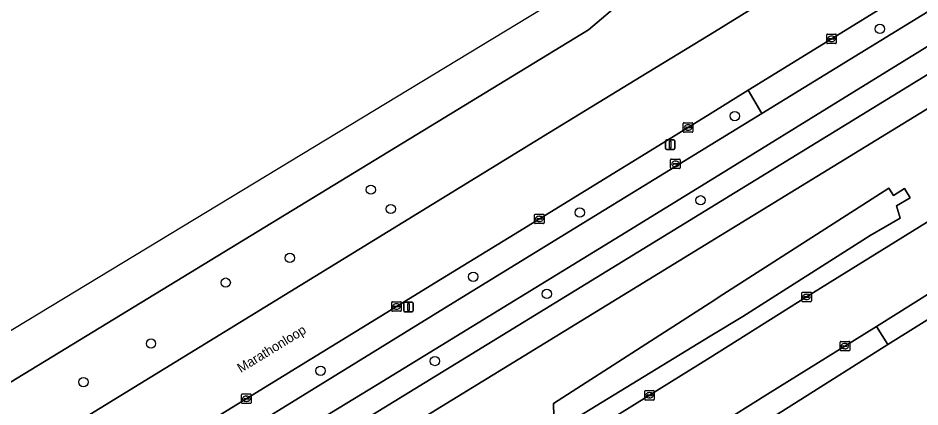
# Model space of a CAD drawing. Extents: x 158835 to 160077, y 386387 to 387778.
# Drawn here: x 158927.2 to 159022.1, y 387265.3 to 387306.2 of the extents above; entities that cross this region are included whole.
import ezdxf

# ---------------------------------------------------------------- set-up
doc = ezdxf.new("R2010")
doc.units = 0
for name, color, linetype in [('IMGEO_Berm_groen', 7, 'Continuous'), ('IMGEO_Boom', 7, 'Continuous'), ('IMGEO_Erf', 7, 'Continuous'), ('IMGEO_Fietspad_gesloten', 7, 'Continuous'), ('IMGEO_Kolk', 7, 'Continuous'), ('IMGEO_Lichtmast', 7, 'Continuous'), ('IMGEO_Openbare_ruimte_label', 7, 'Continuous'), ('IMGEO_Rijbaan_lokaal_gesloten', 7, 'Continuous'), ('IMGEO_Rijbaan_lokaal_open', 7, 'Continuous'), ('IMGEO_Rioolput', 7, 'Continuous'), ('IMGEO_Voetpad_open', 7, 'Continuous'), ('IMGEO_Waterloop', 7, 'Continuous')]:
    doc.layers.add(name, color=color, linetype=linetype)

msp = doc.modelspace()

# ---------------------------------------------------------------- linework, layer by layer
at = {"layer": 'IMGEO_Berm_groen'}
for points in [[(159000, 387304.466), (159029.692, 387322.822), (159052.345, 387336.735), (159071.424, 387348.46), (159082.121, 387354.832), (159086.57, 387366.93), (159080.16, 387363.172), (159069.351, 387356.837), (159049.808, 387345.382), (159012.761, 387323.301), (159000, 387315.61), (158999.061, 387315.044), (158987.196, 387304.973), (158872.071, 387234.745), (158869.764, 387224.678), (158876.496, 387228.784), (158902.295, 387244.602), (158929.459, 387261.238), (158956.858, 387278.066), (158983.119, 387294.146), (158993.363, 387300.451)], [(159027.131, 387309.499), (159032.513, 387312.813), (159032.775, 387312.974), (159054.072, 387326.084), (159052.624, 387328.579), (159031.322, 387315.478), (159031.066, 387315.32), (159028.921, 387314.002), (159025.367, 387311.806), (159025.153, 387311.674), (159003.999, 387298.603), (159005.46, 387296.168), (159009.901, 387298.892)], [(158973.433, 387276.508), (158991.928, 387287.867), (159000, 387292.819), (159005.46, 387296.168), (159003.999, 387298.603), (159000, 387296.122), (158995.071, 387293.064), (158986.969, 387288.086), (158978.847, 387283.118), (158971.65, 387278.686), (158964.902, 387274.565), (158956.56, 387269.426), (158944.446, 387261.985), (158932.241, 387254.544), (158924.872, 387250), (158921.203, 387247.739), (158922.755, 387245.332), (158930.382, 387250), (158935.29, 387253.004)], [(158983.551, 387264.347), (158983.533, 387265.636), (159000, 387276.237), (159001.344, 387277.102), (159018.792, 387288.304), (159019.313, 387287.525), (159020.446, 387288.259), (159021.051, 387287.274), (159019.612, 387286.457), (159019.989, 387285.128), (159016.844, 387283.334), (159003.445, 387274.808), (159000, 387272.709), (158984.842, 387263.472)]]:
    msp.add_lwpolyline(points, close=True, dxfattribs=at)
for points in [[(159028.997, 387307.001), (159015.14, 387298.44), (159000, 387289.123), (158990.539, 387283.301), (158964.997, 387267.65), (158940.44, 387252.686), (158936.096, 387250), (158916.44, 387237.845), (158895.416, 387224.734), (158892.898, 387223.139), (158889.972, 387221.282), (158886.707, 387219.193), (158882.663, 387216.595)], [(159000, 387286.22), (159030.369, 387304.849)], [(159024.789, 387297.851), (159000, 387282.652), (158946.745, 387250), (158900.863, 387221.869), (158889.06, 387214.523), (158887.506, 387213.517), (158882.266, 387209.936), (158879.633, 387207.936), (158875.313, 387204.548), (158873.201, 387202.716), (158873.049, 387202.584), (158874.273, 387201.173), (158872.958, 387200.032), (158871.709, 387201.421), (158869.877, 387199.832), (158877.229, 387196.302)], [(158923.17, 387222.542), (158960.016, 387245.531), (158967.174, 387250), (158976.218, 387255.647), (158979.83, 387257.9), (158979.104, 387259.257), (158977.361, 387262.061), (158979.91, 387263.646), (158981.651, 387260.841), (158982.308, 387259.445), (158993.621, 387266.501), (159000, 387270.494), (159010.157, 387276.853), (159026.726, 387287.157)], [(158879.284, 387214.158), (158873.778, 387209.28), (158867.5, 387203.86), (158866.717, 387203.184), (158865.725, 387202.41), (158866.6, 387200.939), (158868.476, 387202.594), (158872.808, 387206.414), (158876.626, 387209.537), (158879.579, 387211.747), (158882.485, 387213.837), (158885.198, 387215.614), (158887.095, 387216.815), (158888.271, 387217.539), (158902.66, 387226.433), (158940.996, 387250), (158961.325, 387262.497), (159000, 387286.22)]]:
    msp.add_lwpolyline(points, dxfattribs=at)
at = {"layer": 'IMGEO_Boom'}
for centre in [(159017.865, 387305.065), (159002.6, 387295.89), (158964.302, 387288.143), (158998.995, 387287.025), (158966.4, 387286.111), (158986.288, 387285.731), (158955.783, 387280.962), (158949.032, 387278.359), (158975.083, 387278.981), (158982.821, 387277.174), (158941.175, 387271.949), (158971.045, 387270.105), (158959.011, 387269.08), (158934.066, 387267.891)]:
    msp.add_circle(centre, 0.489, dxfattribs=at)
at = {"layer": 'IMGEO_Erf'}
msp.add_lwpolyline([(159024.387, 387275.376), (159018.717, 387271.848), (159007.554, 387264.801), (159001.594, 387261.138), (159000, 387260.137), (158997.118, 387258.327), (158988.176, 387252.709), (158983.863, 387250), (158982.185, 387248.946), (158980.975, 387248.186), (158978.419, 387246.599), (158984.224, 387237.249), (158979.641, 387234.393), (158981.022, 387232.178), (158985.599, 387235.034), (158993.741, 387222.013), (158995.582, 387223.162), (159000, 387216.082), (159013.068, 387195.142), (159000, 387186.991)], dxfattribs=at)
at = {"layer": 'IMGEO_Fietspad_gesloten'}
for points in [[(159027.131, 387309.499), (159009.901, 387298.892), (159005.46, 387296.168), (159000, 387292.819), (158991.928, 387287.867), (158973.433, 387276.508), (158935.29, 387253.004), (158930.382, 387250), (158922.755, 387245.332), (158917.87, 387242.342), (158909.268, 387236.981), (158901.535, 387232.203), (158896.467, 387229.048), (158890.116, 387225.071), (158882.721, 387220.348), (158880.689, 387219.038)], [(158990.539, 387283.301), (159000, 387289.123), (159015.14, 387298.44), (159028.997, 387307.001)], [(158882.663, 387216.595), (158886.707, 387219.193), (158889.972, 387221.282), (158892.898, 387223.139), (158895.416, 387224.734), (158916.44, 387237.845), (158936.096, 387250), (158940.44, 387252.686), (158964.997, 387267.65), (158990.539, 387283.301)]]:
    msp.add_lwpolyline(points, dxfattribs=at)
at = {"layer": 'IMGEO_Kolk'}
for p, q in [((159012.347, 387304.523), (159013.199, 387304.523)), ((159012.272, 387303.597), (159012.272, 387304.449)), ((159013.199, 387303.523), (159012.347, 387303.523)), ((159012.531, 387304.017), (159012.531, 387304.029)), ((159012.969, 387303.98), (159012.571, 387303.98)), ((159012.574, 387304.066), (159012.972, 387304.066)), ((159012.783, 387303.743), (159012.758, 387303.743)), ((159012.76, 387304.303), (159012.785, 387304.303)), ((159013.015, 387304.029), (159013.015, 387304.017)), ((159013.273, 387304.449), (159013.273, 387303.597)), ((158997.184, 387294.26), (158997.184, 387295.112)), ((158997.259, 387295.186), (158998.111, 387295.186)), ((158997.672, 387294.966), (158997.697, 387294.966)), ((158998.185, 387295.112), (158998.185, 387294.26)), ((158998.111, 387294.186), (158997.259, 387294.186)), ((158997.443, 387294.68), (158997.443, 387294.692)), ((158997.881, 387294.643), (158997.483, 387294.643)), ((158997.486, 387294.729), (158997.884, 387294.729)), ((158997.695, 387294.406), (158997.67, 387294.406)), ((158997.927, 387294.692), (158997.927, 387294.68)), ((158981.533, 387284.641), (158981.533, 387285.493)), ((158981.608, 387285.567), (158982.46, 387285.567)), ((158982.534, 387285.493), (158982.534, 387284.641)), ((158982.46, 387284.567), (158981.608, 387284.567)), ((158981.792, 387285.061), (158981.792, 387285.073)), ((158982.23, 387285.024), (158981.832, 387285.024)), ((158981.835, 387285.11), (158982.233, 387285.11)), ((158982.044, 387284.787), (158982.019, 387284.787)), ((158982.021, 387285.347), (158982.046, 387285.347)), ((158982.276, 387285.073), (158982.276, 387285.061)), ((159009.655, 387276.428), (159009.655, 387277.28)), ((159009.73, 387277.354), (159010.582, 387277.354)), ((159010.143, 387277.134), (159010.168, 387277.134)), ((159010.656, 387277.28), (159010.656, 387276.428)), ((158966.502, 387275.422), (158966.502, 387276.274)), ((158966.577, 387276.348), (158967.429, 387276.348)), ((158966.99, 387276.128), (158967.015, 387276.128)), ((158967.503, 387276.274), (158967.503, 387275.422)), ((159010.582, 387276.354), (159009.73, 387276.354)), ((159009.914, 387276.848), (159009.914, 387276.86)), ((159010.352, 387276.811), (159009.954, 387276.811)), ((159009.957, 387276.897), (159010.355, 387276.897)), ((159010.166, 387276.574), (159010.141, 387276.574)), ((159010.398, 387276.86), (159010.398, 387276.848)), ((158967.429, 387275.348), (158966.577, 387275.348)), ((158966.761, 387275.842), (158966.761, 387275.854)), ((158967.199, 387275.805), (158966.801, 387275.805)), ((158966.804, 387275.891), (158967.202, 387275.891)), ((158967.013, 387275.568), (158966.988, 387275.568)), ((158967.245, 387275.854), (158967.245, 387275.842)), ((159013.688, 387271.252), (159013.688, 387272.104)), ((159013.763, 387272.178), (159014.615, 387272.178)), ((159013.947, 387271.672), (159013.947, 387271.684)), ((159014.385, 387271.635), (159013.987, 387271.635)), ((159013.99, 387271.721), (159014.388, 387271.721)), ((159014.199, 387271.398), (159014.174, 387271.398)), ((159014.176, 387271.958), (159014.201, 387271.958)), ((159014.431, 387271.684), (159014.431, 387271.672)), ((159014.689, 387272.104), (159014.689, 387271.252)), ((159014.615, 387271.178), (159013.763, 387271.178)), ((158950.705, 387265.711), (158950.705, 387266.563)), ((158950.78, 387266.637), (158951.632, 387266.637)), ((158951.706, 387266.563), (158951.706, 387265.711)), ((158993.12, 387266.076), (158993.12, 387266.928)), ((158993.195, 387267.002), (158994.047, 387267.002)), ((158993.379, 387266.496), (158993.379, 387266.508)), ((158993.422, 387266.545), (158993.82, 387266.545)), ((158993.608, 387266.782), (158993.633, 387266.782)), ((158993.863, 387266.508), (158993.863, 387266.496)), ((158994.121, 387266.928), (158994.121, 387266.076)), ((158951.632, 387265.637), (158950.78, 387265.637)), ((158950.964, 387266.131), (158950.964, 387266.143)), ((158951.402, 387266.094), (158951.004, 387266.094)), ((158951.007, 387266.18), (158951.405, 387266.18)), ((158951.216, 387265.857), (158951.191, 387265.857)), ((158951.193, 387266.417), (158951.218, 387266.417)), ((158951.448, 387266.143), (158951.448, 387266.131)), ((158994.047, 387266.002), (158993.195, 387266.002)), ((158993.817, 387266.459), (158993.419, 387266.459)), ((158993.631, 387266.222), (158993.606, 387266.222))]:
    msp.add_line(p, q, dxfattribs=at)
for points in [[(159012.347, 387304.523), (159013.199, 387304.523)], [(159012.272, 387303.597), (159012.272, 387304.449)], [(159013.199, 387303.523), (159012.347, 387303.523)], [(159013.273, 387304.449), (159013.273, 387303.597)], [(158997.184, 387294.26), (158997.184, 387295.112)], [(158997.259, 387295.186), (158998.111, 387295.186)], [(158998.185, 387295.112), (158998.185, 387294.26)], [(158998.111, 387294.186), (158997.259, 387294.186)], [(158981.533, 387284.641), (158981.533, 387285.493)], [(158981.608, 387285.567), (158982.46, 387285.567)], [(158982.534, 387285.493), (158982.534, 387284.641)], [(158982.46, 387284.567), (158981.608, 387284.567)], [(159009.655, 387276.428), (159009.655, 387277.28)], [(159009.73, 387277.354), (159010.582, 387277.354)], [(159010.656, 387277.28), (159010.656, 387276.428)], [(158966.502, 387275.422), (158966.502, 387276.274)], [(158966.577, 387276.348), (158967.429, 387276.348)], [(158967.503, 387276.274), (158967.503, 387275.422)], [(159010.582, 387276.354), (159009.73, 387276.354)], [(158967.429, 387275.348), (158966.577, 387275.348)], [(159013.688, 387271.252), (159013.688, 387272.104)], [(159013.763, 387272.178), (159014.615, 387272.178)], [(159014.689, 387272.104), (159014.689, 387271.252)], [(159014.615, 387271.178), (159013.763, 387271.178)], [(158950.705, 387265.711), (158950.705, 387266.563)], [(158950.78, 387266.637), (158951.632, 387266.637)], [(158951.706, 387266.563), (158951.706, 387265.711)], [(158993.12, 387266.076), (158993.12, 387266.928)], [(158993.195, 387267.002), (158994.047, 387267.002)], [(158994.121, 387266.928), (158994.121, 387266.076)], [(158951.632, 387265.637), (158950.78, 387265.637)], [(158994.047, 387266.002), (158993.195, 387266.002)]]:
    msp.add_lwpolyline(points, dxfattribs=at)
for centre, radius, start, end in [((159012.349, 387304.447), 0.0765, 91.55205, 178.44795), ((159012.349, 387304.447), 0.0765, 91.55205, 178.44795), ((159013.197, 387304.447), 0.0765, 1.55205, 88.44795), ((159013.197, 387304.447), 0.0765, 1.55205, 88.44795), ((159012.349, 387303.599), 0.0765, 181.55205, 268.44795), ((159012.349, 387303.599), 0.0765, 181.55205, 268.44795), ((159012.571, 387304.026), 0.0403, 85.87752, 175.75265), ((159012.568, 387304.016), 0.0366, 178.93798, 274.71019), ((159012.972, 387304.023), 0.043, 264.86636, 352.45326), ((159012.976, 387304.028), 0.0386, 1.73085, 96.63898), ((159013.197, 387303.599), 0.0765, 271.55205, 358.44795), ((159013.197, 387303.599), 0.0765, 271.55205, 358.44795), ((158997.261, 387295.11), 0.0765, 91.55205, 178.44795), ((158997.261, 387295.11), 0.0765, 91.55205, 178.44795), ((158998.109, 387295.11), 0.0765, 1.55205, 88.44795), ((158998.109, 387295.11), 0.0765, 1.55205, 88.44795), ((158997.261, 387294.262), 0.0765, 181.55205, 268.44795), ((158997.261, 387294.262), 0.0765, 181.55205, 268.44795), ((158997.483, 387294.689), 0.0403, 85.87752, 175.75265), ((158997.48, 387294.679), 0.0366, 178.93798, 274.71019), ((158997.884, 387294.686), 0.043, 264.86636, 352.45326), ((158997.888, 387294.691), 0.0386, 1.73085, 96.63898), ((158998.109, 387294.262), 0.0765, 271.55205, 358.44795), ((158998.109, 387294.262), 0.0765, 271.55205, 358.44795), ((158981.61, 387285.491), 0.0765, 91.55205, 178.44795), ((158981.61, 387285.491), 0.0765, 91.55205, 178.44795), ((158982.458, 387285.491), 0.0765, 1.55205, 88.44795), ((158982.458, 387285.491), 0.0765, 1.55205, 88.44795), ((158981.61, 387284.643), 0.0765, 181.55205, 268.44795), ((158981.61, 387284.643), 0.0765, 181.55205, 268.44795), ((158981.832, 387285.07), 0.0403, 85.87752, 175.75265), ((158981.829, 387285.06), 0.0366, 178.93798, 274.71019), ((158982.233, 387285.067), 0.043, 264.86636, 352.45326), ((158982.237, 387285.072), 0.0386, 1.73085, 96.63898), ((158982.458, 387284.643), 0.0765, 271.55205, 358.44795), ((158982.458, 387284.643), 0.0765, 271.55205, 358.44795), ((159009.732, 387277.278), 0.0765, 91.55205, 178.44795), ((159009.732, 387277.278), 0.0765, 91.55205, 178.44795), ((159010.58, 387277.278), 0.0765, 1.55205, 88.44795), ((159010.58, 387277.278), 0.0765, 1.55205, 88.44795), ((158966.579, 387276.272), 0.0765, 91.55205, 178.44795), ((158966.579, 387276.272), 0.0765, 91.55205, 178.44795), ((158967.427, 387276.272), 0.0765, 1.55205, 88.44795), ((158967.427, 387276.272), 0.0765, 1.55205, 88.44795), ((159009.732, 387276.43), 0.0765, 181.55205, 268.44795), ((159009.732, 387276.43), 0.0765, 181.55205, 268.44795), ((159009.954, 387276.857), 0.0403, 85.87752, 175.75265), ((159009.951, 387276.847), 0.0366, 178.93798, 274.71019), ((159010.355, 387276.854), 0.043, 264.86636, 352.45326), ((159010.359, 387276.859), 0.0386, 1.73085, 96.63898), ((159010.58, 387276.43), 0.0765, 271.55205, 358.44795), ((159010.58, 387276.43), 0.0765, 271.55205, 358.44795), ((158966.579, 387275.424), 0.0765, 181.55205, 268.44795), ((158966.579, 387275.424), 0.0765, 181.55205, 268.44795), ((158966.801, 387275.851), 0.0403, 85.87752, 175.75265), ((158966.798, 387275.841), 0.0366, 178.93798, 274.71019), ((158967.202, 387275.848), 0.043, 264.86636, 352.45326), ((158967.206, 387275.853), 0.0386, 1.73085, 96.63898), ((158967.427, 387275.424), 0.0765, 271.55205, 358.44795), ((158967.427, 387275.424), 0.0765, 271.55205, 358.44795), ((159013.765, 387272.102), 0.0765, 91.55205, 178.44795), ((159013.765, 387272.102), 0.0765, 91.55205, 178.44795), ((159013.765, 387271.254), 0.0765, 181.55205, 268.44795), ((159013.765, 387271.254), 0.0765, 181.55205, 268.44795), ((159013.987, 387271.681), 0.0403, 85.87752, 175.75265), ((159013.984, 387271.671), 0.0366, 178.93798, 274.71019), ((159014.388, 387271.678), 0.043, 264.86636, 352.45326), ((159014.392, 387271.683), 0.0386, 1.73085, 96.63898), ((159014.613, 387272.102), 0.0765, 1.55205, 88.44795), ((159014.613, 387272.102), 0.0765, 1.55205, 88.44795), ((159014.613, 387271.254), 0.0765, 271.55205, 358.44795), ((159014.613, 387271.254), 0.0765, 271.55205, 358.44795), ((158950.782, 387266.561), 0.0765, 91.55205, 178.44795), ((158950.782, 387266.561), 0.0765, 91.55205, 178.44795), ((158951.63, 387266.561), 0.0765, 1.55205, 88.44795), ((158951.63, 387266.561), 0.0765, 1.55205, 88.44795), ((158993.197, 387266.926), 0.0765, 91.55205, 178.44795), ((158993.197, 387266.926), 0.0765, 91.55205, 178.44795), ((158993.419, 387266.505), 0.0403, 85.87752, 175.75265), ((158993.416, 387266.495), 0.0366, 178.93798, 274.71019), ((158993.82, 387266.502), 0.043, 264.86636, 352.45326), ((158993.824, 387266.507), 0.0386, 1.73085, 96.63898), ((158994.045, 387266.926), 0.0765, 1.55205, 88.44795), ((158994.045, 387266.926), 0.0765, 1.55205, 88.44795), ((158950.782, 387265.713), 0.0765, 181.55205, 268.44795), ((158950.782, 387265.713), 0.0765, 181.55205, 268.44795), ((158951.004, 387266.14), 0.0403, 85.87752, 175.75265), ((158951.001, 387266.13), 0.0366, 178.93798, 274.71019), ((158951.405, 387266.137), 0.043, 264.86636, 352.45326), ((158951.409, 387266.142), 0.0386, 1.73085, 96.63898), ((158951.63, 387265.713), 0.0765, 271.55205, 358.44795), ((158951.63, 387265.713), 0.0765, 271.55205, 358.44795), ((158993.197, 387266.078), 0.0765, 181.55205, 268.44795), ((158993.197, 387266.078), 0.0765, 181.55205, 268.44795), ((158994.045, 387266.078), 0.0765, 271.55205, 358.44795), ((158994.045, 387266.078), 0.0765, 271.55205, 358.44795)]:
    msp.add_arc(centre, radius, start, end, dxfattribs=at)
for centre, major_axis, ratio, start_param, end_param in [((159012.759, 387304.023), (-0.387, 0.002), 0.722429, 4.712389, 7.853982), ((159012.784, 387304.023), (-0.39, 0.002), 0.717154, 1.570796, 4.712389), ((158997.671, 387294.686), (-0.387, 0.002), 0.722429, 4.712389, 7.853982), ((158997.696, 387294.686), (-0.39, 0.002), 0.717154, 1.570796, 4.712389), ((158982.02, 387285.067), (-0.387, 0.002), 0.722429, 4.712389, 7.853982), ((158982.045, 387285.067), (-0.39, 0.002), 0.717154, 1.570796, 4.712389), ((159010.142, 387276.854), (-0.387, 0.002), 0.722429, 4.712389, 7.853982), ((159010.167, 387276.854), (-0.39, 0.002), 0.717154, 1.570796, 4.712389), ((158966.989, 387275.848), (-0.387, 0.002), 0.722429, 4.712389, 7.853982), ((158967.014, 387275.848), (-0.39, 0.002), 0.717154, 1.570796, 4.712389), ((159014.175, 387271.678), (-0.387, 0.002), 0.722429, 4.712389, 7.853982), ((159014.2, 387271.678), (-0.39, 0.002), 0.717154, 1.570796, 4.712389), ((158993.607, 387266.502), (-0.387, 0.002), 0.722429, 4.712389, 7.853982), ((158993.632, 387266.502), (-0.39, 0.002), 0.717154, 1.570796, 4.712389), ((158951.192, 387266.137), (-0.387, 0.002), 0.722429, 4.712389, 7.853982), ((158951.217, 387266.137), (-0.39, 0.002), 0.717154, 1.570796, 4.712389)]:
    msp.add_ellipse(centre, major_axis=major_axis, ratio=ratio, start_param=start_param, end_param=end_param, dxfattribs=at)
at = {"layer": 'IMGEO_Lichtmast'}
for p, q in [((158995.305, 387292.483), (158995.305, 387293.283)), ((158995.305, 387293.283), (158995.305, 387292.483)), ((158995.405, 387293.383), (158996.195, 387293.383)), ((158996.195, 387293.383), (158995.405, 387293.383)), ((158996.295, 387293.283), (158996.295, 387292.483)), ((158996.295, 387292.483), (158996.295, 387293.283)), ((158996.195, 387292.383), (158995.405, 387292.383)), ((158995.405, 387292.383), (158996.195, 387292.383)), ((158967.762, 387275.387), (158967.762, 387276.187)), ((158967.762, 387276.187), (158967.762, 387275.387)), ((158967.862, 387276.287), (158968.652, 387276.287)), ((158968.652, 387276.287), (158967.862, 387276.287)), ((158968.752, 387276.187), (158968.752, 387275.387)), ((158968.752, 387275.387), (158968.752, 387276.187)), ((158968.652, 387275.287), (158967.862, 387275.287)), ((158967.862, 387275.287), (158968.652, 387275.287))]:
    msp.add_line(p, q, dxfattribs=at)
for points in [[(158995.725, 387293.258), (158995.875, 387293.258), (158995.875, 387292.508), (158995.725, 387292.508), (158995.725, 387293.258)], [(158968.182, 387276.162), (158968.332, 387276.162), (158968.332, 387275.412), (158968.182, 387275.412), (158968.182, 387276.162)]]:
    msp.add_lwpolyline(points, dxfattribs=at)
for centre, start, end in [((158995.405, 387293.283), 90, 180), ((158995.405, 387293.283), 90, 180), ((158996.195, 387293.283), 0, 90), ((158996.195, 387293.283), 360, 90), ((158995.405, 387292.483), 180, 270), ((158995.405, 387292.483), 180, 270), ((158996.195, 387292.483), 270, 0), ((158996.195, 387292.483), 270, 0), ((158967.862, 387276.187), 90, 180), ((158967.862, 387276.187), 90, 180), ((158968.652, 387276.187), 0, 90), ((158968.652, 387276.187), 360, 90), ((158967.862, 387275.387), 180, 270), ((158967.862, 387275.387), 180, 270), ((158968.652, 387275.387), 270, 0), ((158968.652, 387275.387), 270, 0)]:
    msp.add_arc(centre, 0.1, start, end, dxfattribs=at)
at = {"layer": 'IMGEO_Rijbaan_lokaal_gesloten'}
msp.add_lwpolyline([(158846.342, 387224.841), (158846.342, 387224.841), (158849.041, 387220.582), (158849.324, 387220.801), (158849.477, 387220.919), (158852.775, 387222.975), (158872.071, 387234.745), (158987.196, 387304.973), (158999.061, 387315.044), (159000, 387315.61), (159012.761, 387323.301), (159049.808, 387345.382), (159069.351, 387356.837), (159080.16, 387363.172), (159086.57, 387366.93), (159099.069, 387374.259), (159098.831, 387374.65), (158983.47, 387307.842), (158916.818, 387267.499)], close=True, dxfattribs=at)
for points in [[(159105.499, 387360.823), (159103.128, 387367.581), (159083.773, 387355.816), (159082.121, 387354.832), (159071.424, 387348.46), (159052.345, 387336.735), (159029.692, 387322.822), (159000, 387304.466), (158993.363, 387300.451), (158983.119, 387294.146), (158956.858, 387278.066), (158929.459, 387261.238), (158902.295, 387244.602), (158876.496, 387228.784), (158869.764, 387224.678), (158864.617, 387221.538), (158856.638, 387216.624), (158853.152, 387214.983), (158852.955, 387214.894), (158852.563, 387214.717), (158857.139, 387207.355), (158857.305, 387207.519), (158857.49, 387207.8)], [(158860.273, 387210.274), (158860.688, 387210.52), (158879.898, 387222.349), (158898.77, 387233.926), (158901.671, 387235.705), (158903.017, 387236.536), (158914.313, 387243.51), (158918.434, 387246.033), (158921.203, 387247.739), (158924.872, 387250), (158932.241, 387254.544), (158944.446, 387261.985), (158956.56, 387269.426), (158964.902, 387274.565), (158971.65, 387278.686), (158978.847, 387283.118), (158986.969, 387288.086), (158995.071, 387293.064), (159000, 387296.122), (159003.999, 387298.603), (159025.153, 387311.674)]]:
    msp.add_lwpolyline(points, dxfattribs=at)
at = {"layer": 'IMGEO_Rijbaan_lokaal_open'}
for points in [[(159026.726, 387287.157), (159010.157, 387276.853), (159000, 387270.494), (158993.621, 387266.501), (158982.308, 387259.445), (158979.83, 387257.9), (158976.218, 387255.647), (158967.174, 387250), (158960.016, 387245.531), (158923.17, 387222.542)], [(158926.38, 387216.756), (158939.369, 387224.894), (158943.993, 387227.775), (158946.948, 387229.619), (158951.21, 387232.275), (158962.835, 387239.587), (158975.853, 387247.691), (158979.563, 387250), (158980.954, 387250.866), (158981.157, 387251.004), (158986.97, 387254.65), (158995.917, 387260.261), (159000, 387262.822), (159000.385, 387263.063), (159006.326, 387266.789), (159014.188, 387271.68), (159017.521, 387273.758), (159023.171, 387277.272)]]:
    msp.add_lwpolyline(points, dxfattribs=at)
at = {"layer": 'IMGEO_Rioolput'}
for p, q in [((158995.85, 387290.44), (158995.85, 387291.292)), ((158995.925, 387291.366), (158996.777, 387291.366)), ((158996.851, 387291.292), (158996.851, 387290.44)), ((158996.777, 387290.366), (158995.925, 387290.366)), ((158996.109, 387290.86), (158996.109, 387290.872)), ((158996.547, 387290.823), (158996.149, 387290.823)), ((158996.152, 387290.909), (158996.55, 387290.909)), ((158996.361, 387290.586), (158996.336, 387290.586)), ((158996.338, 387291.146), (158996.363, 387291.146)), ((158996.593, 387290.872), (158996.593, 387290.86))]:
    msp.add_line(p, q, dxfattribs=at)
for points in [[(158995.85, 387290.44), (158995.85, 387291.292)], [(158995.925, 387291.366), (158996.777, 387291.366)], [(158996.851, 387291.292), (158996.851, 387290.44)], [(158996.777, 387290.366), (158995.925, 387290.366)]]:
    msp.add_lwpolyline(points, dxfattribs=at)
for centre, radius, start, end in [((158995.927, 387291.29), 0.0765, 91.55205, 178.44795), ((158995.927, 387291.29), 0.0765, 91.55205, 178.44795), ((158996.775, 387291.29), 0.0765, 1.55205, 88.44795), ((158996.775, 387291.29), 0.0765, 1.55205, 88.44795), ((158995.927, 387290.442), 0.0765, 181.55205, 268.44795), ((158995.927, 387290.442), 0.0765, 181.55205, 268.44795), ((158996.149, 387290.869), 0.0403, 85.87752, 175.75265), ((158996.146, 387290.859), 0.0366, 178.93798, 274.71019), ((158996.55, 387290.866), 0.043, 264.86636, 352.45326), ((158996.554, 387290.871), 0.0386, 1.73085, 96.63898), ((158996.775, 387290.442), 0.0765, 271.55205, 358.44795), ((158996.775, 387290.442), 0.0765, 271.55205, 358.44795)]:
    msp.add_arc(centre, radius, start, end, dxfattribs=at)
for centre, major_axis, ratio, start_param, end_param in [((158996.337, 387290.866), (-0.387, 0.002), 0.722429, 4.712389, 7.853982), ((158996.362, 387290.866), (-0.39, 0.002), 0.717154, 1.570796, 4.712389)]:
    msp.add_ellipse(centre, major_axis=major_axis, ratio=ratio, start_param=start_param, end_param=end_param, dxfattribs=at)
at = {"layer": 'IMGEO_Voetpad_open'}
for points in [[(159000, 387282.652), (159024.789, 387297.851), (159032.009, 387302.277), (159034.114, 387303.581), (159037.08, 387305.417), (159074.994, 387328.981), (159109.779, 387350.001), (159111.223, 387350.914), (159112.087, 387351.461), (159113.879, 387352.596), (159113.759, 387352.885), (159112.819, 387355.032)], [(159030.369, 387304.849), (159000, 387286.22), (158961.325, 387262.497), (158940.996, 387250), (158902.66, 387226.433), (158888.271, 387217.539), (158887.095, 387216.815), (158885.198, 387215.614), (158882.485, 387213.837), (158879.579, 387211.747), (158876.626, 387209.537), (158872.808, 387206.414), (158868.476, 387202.594), (158866.6, 387200.939), (158865.725, 387202.41), (158864.491, 387201.44)], [(158877.229, 387196.302), (158869.877, 387199.832), (158871.709, 387201.421), (158873.049, 387202.584), (158873.201, 387202.716), (158875.313, 387204.548), (158879.633, 387207.936), (158882.266, 387209.936), (158887.506, 387213.517), (158889.06, 387214.523), (158900.863, 387221.869), (158946.745, 387250), (159000, 387282.652)]]:
    msp.add_lwpolyline(points, dxfattribs=at)
for points in [[(159024.387, 387275.376), (159023.171, 387277.272), (159017.521, 387273.758), (159018.717, 387271.848)], [(159007.554, 387264.801), (159018.717, 387271.848), (159017.521, 387273.758), (159014.188, 387271.68), (159006.326, 387266.789), (159000.385, 387263.063), (159001.594, 387261.138)]]:
    msp.add_lwpolyline(points, close=True, dxfattribs=at)
at = {"layer": 'IMGEO_Waterloop'}
msp.add_lwpolyline([(158984.842, 387263.472), (159000, 387272.709), (159003.445, 387274.808), (159016.844, 387283.334), (159019.989, 387285.128), (159019.612, 387286.457), (159021.051, 387287.274), (159020.446, 387288.259), (159019.313, 387287.525), (159018.792, 387288.304), (159001.344, 387277.102), (159000, 387276.237), (158983.533, 387265.636), (158983.551, 387264.347)], close=True, dxfattribs=at)

# ---------------------------------------------------------------- texts
at = {"layer": 'IMGEO_Openbare_ruimte_label'}
msp.add_text('Marathonloop', height=1, rotation=31.54367, dxfattribs=at).set_placement((158950.629, 387268.834))

doc.saveas('drawing.dxf')
